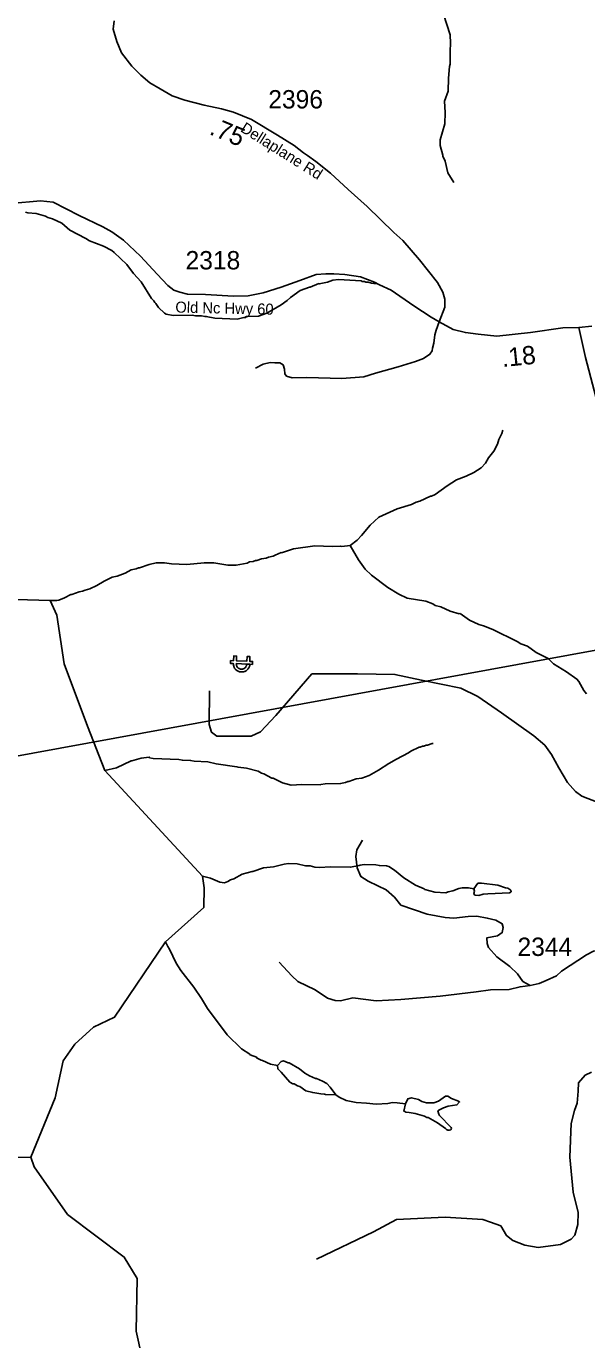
# Model space of a CAD drawing. Extents: x 1248089 to 1457196, y 820910 to 988753.
# Drawn here: x 1397526 to 1401339, y 884707 to 893646 of the extents above; entities that cross this region are included whole.
import ezdxf

# ---------------------------------------------------------------- set-up
doc = ezdxf.new("R2010")
doc.units = 0
for name, color, linetype in [('Exist Hydrographic Creek Single Shore', 7, 'Continuous'), ('Exist Hydrographic Misc Water Feature', 7, 'Continuous'), ('Exist Road Non-System Type 51', 7, 'Continuous'), ('Exist Road Secondary Type 51 Attributed', 7, 'Continuous'), ('Exist Road Secondary Type 51 Label', 7, 'Continuous'), ('Exist Utilities Electrical Power Substation CELL', 7, 'Continuous'), ('Exist Utilities Electrical Transmission Line', 7, 'Continuous'), ('Prop GRAU CAT1 Cell', 7, 'Continuous'), ('Prop Lane Lines', 7, 'Continuous')]:
    doc.layers.add(name, color=color, linetype=linetype)

msp = doc.modelspace()

# ---------------------------------------------------------------- linework, layer by layer
at = {"layer": 'Exist Hydrographic Creek Single Shore'}
for points in [[(1397556.1, 885949.5), (1397723, 886353.2), (1397778, 886604.8), (1397856, 886718.2), (1397983, 886833.8), (1398127, 886903.2), (1398473.5, 887415), (1398734, 887649.2), (1398737.1, 887783.8), (1398724.6, 887862.6), (1398060.8, 888581.9), (1397943, 888883.1), (1397784, 889306.5), (1397733, 889639.2), (1397688.1, 889738.6), (1397302, 889749.6)], [(1394508, 884526.9), (1394745.9, 884722.4), (1395021.9, 884776), (1395369, 885011.9), (1395741.1, 885077.8), (1395821.9, 885166.9), (1395808, 885259.2), (1395735, 885385.4), (1395740.2, 885548.5), (1395764, 885568.6), (1395906.9, 885641.2), (1396057.9, 885671), (1396116, 885646.8), (1396246, 885483.4), (1396337.9, 885491.4), (1396608, 885676.3), (1396847, 885947.3), (1397556.1, 885949.5)], [(1398829, 883796.5), (1398748, 883906.4), (1398592.1, 884034.4), (1398463, 884220.9), (1398312, 884591.5), (1398274, 884766.3), (1398281, 885123.9), (1398193, 885270.2), (1397807, 885560.3), (1397580, 885883.3), (1397556.1, 885949.5)]]:
    msp.add_lwpolyline(points, dxfattribs=at)
at = {"layer": 'Exist Hydrographic Misc Water Feature'}
for points in [[(1400434.1, 892583.9), (1400393.5, 892648.7), (1400375.2, 892729.1), (1400360, 892761.4), (1400360.1, 892769.4), (1400341.5, 892833.8), (1400342.3, 892873.8), (1400373.1, 892981.8), (1400376.1, 893059.7), (1400372.1, 893137), (1400397.6, 893204.3), (1400399.5, 893294.2), (1400405.2, 893372), (1400409.6, 893387.9), (1400409.5, 893475.9), (1400412.7, 893531.8), (1400409.9, 893587.8), (1400363.7, 893728.3)], [(1399907.1, 891892.4), (1399875.2, 891897), (1399851.4, 891905.5), (1399835.4, 891905.9), (1399827.5, 891910.1), (1399811.5, 891910.4), (1399803.6, 891914.6), (1399649.7, 891922), (1399611.7, 891918.8), (1399575.4, 891905.6), (1399519.1, 891892.9), (1399516, 891894.9), (1399458.6, 891870.2), (1399453.3, 891870.8), (1399390.2, 891847.8), (1399323.1, 891801.2), (1399300.6, 891779.8), (1399259.9, 891750.7), (1399162.8, 891692.8), (1399106.3, 891674.1), (1399028.2, 891671.8), (1399022.2, 891670), (1399018.1, 891664), (1399006.1, 891664.3), (1398961.8, 891653.4), (1398810, 891660.7), (1398750.2, 891672), (1398742.2, 891670.2), (1398718.3, 891674.7), (1398678.3, 891675.5), (1398654.4, 891680.1), (1398526.4, 891678.9), (1398478.6, 891687.9), (1398466.7, 891694.2), (1398425.5, 891733.1), (1398408.1, 891759.5), (1398400.3, 891765.6), (1398394.5, 891777.7), (1398378.8, 891794.1), (1398307.3, 891907.6), (1398256.5, 891964.7), (1398209.9, 892025.6), (1398123.6, 892107.6), (1398107.9, 892119.9), (1398052.5, 892149.1), (1397957.4, 892187.1), (1397931.6, 892201.7), (1397822.8, 892258.1), (1397768, 892307.3), (1397704.5, 892336.6), (1397672.7, 892345.3), (1397657, 892353.7), (1397593.3, 892371.1), (1397537.4, 892376.3), (1397521.5, 892380.7)], [(1400769.6, 890897.9), (1400761, 890874.1), (1400740.2, 890834.6), (1400731.5, 890802.8), (1400706.5, 890755.3), (1400671.4, 890708.2), (1400650.7, 890672.7), (1400620, 890641.3), (1400571.4, 890610.5), (1400518.8, 890583.6), (1400453.9, 890559.1), (1400389.3, 890518.5), (1400308.1, 890460.4), (1400283.8, 890448.9), (1400275.8, 890449.1), (1400203, 890414.7), (1400178.9, 890407.3), (1400146.5, 890392), (1400049.9, 890362.2), (1399924.6, 890305), (1399866.4, 890251.3), (1399807.8, 890179.6), (1399777.2, 890148.3), (1399730.6, 890112.7)], [(1399730.6, 890112.7), (1399672.3, 890106.6), (1399664.3, 890108.8), (1399608.2, 890106.1), (1399488.4, 890110.7), (1399343.9, 890089.9), (1399263.3, 890063.7), (1399260.3, 890065), (1399218.7, 890046.3)], [(1401338.6, 889102.4), (1401319.2, 889126.8), (1401286.5, 889187.5), (1401272.8, 889203.8), (1401201.9, 889253.3), (1401113, 889307.3), (1401075.9, 889344.1), (1400995.5, 889384.3), (1400937.3, 889427.1), (1400890, 889444.1), (1400866.3, 889458.7), (1400700, 889540.3), (1400636.6, 889565.6), (1400604.8, 889574.4), (1400541.4, 889603.8), (1400478.4, 889649.1), (1400471.1, 889648), (1400410.8, 889666.6), (1400347.4, 889695.9), (1400307.6, 889704.9), (1400291.9, 889715.2), (1400244.2, 889734.2), (1400116.7, 889753.1), (1400061.3, 889782.2), (1399986.2, 889827.9), (1399876, 889910.2), (1399830.9, 889951.2), (1399786.3, 890016.1), (1399730.6, 890112.7)], [(1399218.7, 890046.3), (1399206.8, 890040.9), (1399174.6, 890033.7), (1399158.4, 890026), (1399126.4, 890022.7), (1399094.2, 890011.4), (1399086.2, 890011.6), (1399070, 890003.9), (1399045.9, 890000.4), (1399029.8, 889992.9), (1398953.4, 889978.5), (1398897.4, 889979.7), (1398801.8, 889993.9), (1398735.7, 889995.3), (1398617.5, 889983.9), (1398513.6, 889988.2), (1398465.8, 889995.3), (1398409.7, 889994.5), (1398361.5, 889983.6), (1398297, 889961.1), (1398289, 889961.2), (1398272.8, 889953.6), (1398240.6, 889946.3), (1398198.2, 889923.2), (1398143.7, 889904.5), (1398111.6, 889897.2), (1398055, 889870.4), (1398006.4, 889839.6), (1397957.8, 889816.6), (1397925.7, 889809.3), (1397909.5, 889801.7), (1397885.4, 889798.3), (1397837, 889779.3), (1397829, 889779.5), (1397786.4, 889756.4), (1397748.2, 889741.3), (1397732.1, 889737.7), (1397688.1, 889738.6)], [(1400295.2, 888765.7), (1400287.2, 888765.8), (1400255, 888754.6), (1400247, 888754.8), (1400230.8, 888747.2), (1400222.8, 888747.3), (1400206.6, 888739.7), (1400198.6, 888739.9), (1400142, 888713.1), (1400125.8, 888701.4), (1400044.9, 888659.3), (1399992.2, 888628.4), (1399923.6, 888582.9), (1399858.4, 888547.4), (1399810, 888528.6), (1399769.9, 888525.4), (1399721.5, 888506.5), (1399713.5, 888506.6), (1399697.3, 888499.1), (1399665.1, 888491.8), (1399559.1, 888490.1), (1399531, 888486.8), (1399527.9, 888483.8), (1399401, 888485.6), (1399327.8, 888481.7), (1399269.3, 888496.5), (1399205.9, 888529.9), (1399197.9, 888530), (1399142.6, 888559.2), (1399126.7, 888563.6), (1399103, 888576.2), (1399023.4, 888597.9), (1398967.5, 888603.1), (1398959.6, 888607.2), (1398819.1, 888626.8), (1398760.3, 888639.6), (1398668.4, 888645.7), (1398644.5, 888650.2), (1398588.5, 888651.4), (1398564.6, 888655.9), (1398388.8, 888663.8), (1398364.9, 888668.3), (1398362.9, 888672.4), (1398308.8, 888665.1), (1398244.4, 888647), (1398239.5, 888648), (1398139.3, 888599.3), (1398060.8, 888581.9)], [(1400571.8, 887776.4), (1400533.8, 887783), (1400491.8, 887782), (1400469.8, 887778.5), (1400429.4, 887763.3), (1400397.3, 887756.1), (1400381.1, 887748.5), (1400306.5, 887753.4), (1400237.5, 887771.5), (1400233.6, 887775.6), (1400174.2, 887801), (1400095.2, 887850.7), (1400032.4, 887904), (1399993, 887928.9), (1399977, 887933.2), (1399929, 887934.2), (1399905.1, 887938.9), (1399825.2, 887940.6), (1399797.1, 887937.2), (1399791, 887935.4), (1399732.8, 887922.7), (1399596.8, 887925.6), (1399520.8, 887921.3), (1399488.8, 887924), (1399457, 887932.7), (1399425, 887933.4), (1399369.2, 887946.6), (1399311.3, 887947.9), (1399281.3, 887944.6), (1399208.8, 887926.1), (1399140.7, 887919.7), (1399068.1, 887893.3), (1399064.1, 887894.9), (1398995.7, 887874.9), (1398939, 887844.2), (1398914.8, 887836.7), (1398896.6, 887825.2), (1398874.4, 887817.7), (1398842.6, 887822.4), (1398779.1, 887847.7), (1398724.6, 887862.6)], [(1400571.8, 887776.4), (1400575.4, 887760.2), (1400571, 887744.3), (1400572.9, 887738.2), (1400580.7, 887732.1), (1400604.7, 887731.5), (1400634.9, 887738.8), (1400667, 887742.1), (1400813.1, 887748.9), (1400825.3, 887756.7), (1400823.5, 887766.6), (1400801.8, 887781.2), (1400785.8, 887783.4), (1400734.3, 887800.6), (1400622.5, 887815.1), (1400598.5, 887815.6), (1400571.8, 887776.4)], [(1399236.4, 886573.5), (1399187.7, 886583.5), (1399132.2, 886608.7), (1399124.2, 886608.9), (1399096.5, 886623.4), (1399092.6, 886629.6), (1399048.9, 886646.5), (1399046.6, 886651), (1398989.9, 886687.8), (1398893.9, 886781.8), (1398759.8, 886960.7), (1398719.3, 887029.6), (1398666.9, 887106.7), (1398577.8, 887219.6), (1398546.5, 887269.3), (1398500.5, 887366.1), (1398488.9, 887382.4), (1398473.5, 887415)], [(1399631.9, 886373.8), (1399594.3, 886426.6), (1399570.8, 886451.1), (1399541.2, 886467.8), (1399501.5, 886484.6), (1399493.5, 886484.8), (1399453.9, 886503.7), (1399422.3, 886522.4), (1399384.9, 886551.2), (1399315.8, 886592.7), (1399307.8, 886592.8), (1399276.1, 886605.5), (1399259.9, 886599.9), (1399236.4, 886573.5)], [(1399236.4, 886573.5), (1399236.9, 886550.4), (1399260.5, 886527.9), (1399319, 886460.6), (1399340.7, 886448.2), (1399348.7, 886448), (1399372.4, 886435.5), (1399388.3, 886431.2), (1399427.7, 886402.3), (1399475.5, 886389.3), (1399531.2, 886380), (1399555.2, 886379.5), (1399563.1, 886375.3), (1399631.9, 886373.8)], [(1400105.9, 886312.5), (1400050, 886320.6), (1400018, 886321.3), (1399985.8, 886314), (1399907.4, 886310.5), (1399841.2, 886318.3), (1399770, 886322.4), (1399702.3, 886336.3), (1399654.8, 886357.3), (1399631.9, 886373.8)], [(1400105.9, 886312.5), (1400122.6, 886347), (1400146.7, 886352.5), (1400194.5, 886341.4), (1400218.2, 886328.9), (1400250, 886320.2), (1400298, 886319.1), (1400330.2, 886330.4), (1400379, 886365.4), (1400395, 886365), (1400418.6, 886348.5), (1400466.3, 886331.5), (1400474.2, 886325.3), (1400455.7, 886305.7), (1400397.5, 886297), (1400365.3, 886285.7), (1400332.9, 886270.4), (1400326.8, 886264.6), (1400332.4, 886242.5), (1400338.1, 886234.4), (1400416.3, 886152.6), (1400418.2, 886144.6), (1400414.1, 886136.8), (1400403.9, 886133), (1400394, 886133.2), (1400386.1, 886137.4), (1400378.2, 886145.5), (1400323, 886182.7), (1400259.8, 886220.1), (1400251.8, 886220.2), (1400236, 886228.6), (1400172.4, 886245.9), (1400130.6, 886254.9), (1400108.6, 886255.4), (1400100.7, 886259.6), (1400094.7, 886263.7), (1400105.9, 886312.5)]]:
    msp.add_lwpolyline(points, dxfattribs=at)
at = {"layer": 'Exist Road Non-System Type 51'}
for points in [[(1399086.8, 891320.2), (1399138.3, 891346), (1399185.2, 891357.7), (1399218, 891355.4), (1399250.8, 891355.4), (1399274.2, 891341.3), (1399283.6, 891313.2), (1399285.9, 891280.3), (1399297.6, 891263.9), (1399335.1, 891254.5), (1399435.9, 891256.9), (1399672.5, 891249.9), (1399822.4, 891261.6), (1399902.1, 891285), (1400056.7, 891329.6), (1400173.9, 891364.7), (1400227.8, 891385.8), (1400272.3, 891414), (1400288.7, 891437.4), (1400291, 891456.2), (1400298, 891489), (1400305.1, 891545.3), (1400314.4, 891578.1), (1400334.8, 891634.4)], [(1401416.2, 888363.6), (1401305.2, 888407.6), (1401263.6, 888437.7), (1401208.2, 888500.1), (1401150.4, 888599.5), (1401099.6, 888689.7), (1401053.3, 888754.5), (1400979.4, 888816.9), (1400759.9, 888974.2), (1400598.1, 889085.2), (1400483.2, 889142.2), (1400215.1, 889195.4), (1400034.8, 889234.7), (1399780.6, 889239.3), (1399600.4, 889239.3), (1399469.7, 889239), (1399224.8, 888954.6), (1399120.8, 888843.6), (1399056.1, 888815.8), (1398822.7, 888815.8), (1398785.7, 888841.3), (1398769.5, 888894.5), (1398771.8, 889123.4)], [(1399814.4, 888107), (1399775.1, 888042.3), (1399768.1, 887996), (1399777.4, 887919.7), (1399802.8, 887859.6), (1399851.3, 887827.2), (1399918.4, 887797.1), (1399973.8, 887769.4), (1400031.6, 887718.5), (1400075.5, 887665.3), (1400253.4, 887602.9), (1400375.9, 887582), (1400436, 887577.4), (1400533.1, 887586.7), (1400590.8, 887589), (1400662.5, 887577.4), (1400720.3, 887563.5), (1400764.2, 887538.1), (1400771.1, 887512.7), (1400764.2, 887478), (1400731.8, 887457.2), (1400660.2, 887443.3), (1400662.5, 887404), (1400671.7, 887376.2), (1400727.2, 887313.8), (1400816.7, 887247.5), (1400867.5, 887196.6), (1400904.5, 887145.7), (1400955.5, 887118.7)], [(1401417.7, 887357.4), (1401385.3, 887352.2), (1401336.8, 887326.8), (1401168.1, 887215.8), (1401133.5, 887183.4), (1401064.1, 887151), (1401015.6, 887132.5), (1400955.5, 887118.7), (1400886.2, 887109.4), (1400812.2, 887090.9), (1400685.1, 887088.6), (1400588.1, 887074.7), (1400343.1, 887044.7), (1400075, 887023.8), (1399906.3, 887014.6), (1399746.9, 887033.1), (1399664.6, 887014.6), (1399627.6, 887016.9), (1399574.5, 887030.8), (1399491.3, 887088.6), (1399373.4, 887146.4), (1399331.8, 887183.4), (1399246.3, 887275.9)], [(1401372.3, 886529.2), (1401328.2, 886507.2), (1401284, 886456.7), (1401280.9, 886400), (1401274.6, 886318), (1401255.7, 886267.6), (1401233.6, 886179.3), (1401224.2, 885949.1), (1401246.2, 885712.6), (1401280.9, 885573.9), (1401277.7, 885491.9), (1401258.8, 885419.4), (1401233.6, 885391), (1401161.2, 885356.4), (1401009.9, 885334.3), (1400918.6, 885350), (1400836.7, 885381.6), (1400792.5, 885416.3), (1400754.7, 885482.5), (1400685.4, 885507.7), (1400631.9, 885526.6), (1400376.7, 885542.4), (1400045.8, 885526.6), (1399888.3, 885441.5), (1399500.8, 885255.5)]]:
    msp.add_lwpolyline(points, dxfattribs=at)
at = {"layer": 'Exist Road Secondary Type 51 Attributed'}
for points in [[(1400334.8, 891634.4), (1400373.1, 891733.5), (1400373.1, 891790.1), (1400361.4, 891837.2), (1400323.7, 891903.1), (1400201.3, 892056.2), (1400088.4, 892188.1), (1400027.2, 892242.3), (1399846, 892418.9), (1399717.2, 892535.6), (1399597.1, 892646.3), (1399495.9, 892726.4), (1399440.3, 892766.1), (1399411.2, 892785.3), (1399347.7, 892834.7), (1399234.7, 892905.4), (1399058.2, 893011.4), (1398936.9, 893061.9), (1398854.6, 893085.4), (1398736.9, 893109), (1398605.1, 893144.3), (1398518, 893172.6), (1398438, 893219.7), (1398367.4, 893262.1), (1398306.2, 893313.9), (1398245, 893375.1), (1398174.4, 893464.6), (1398141.5, 893542.3), (1398118, 893627.1), (1398125, 893683.7)], [(1397421.4, 892440.4), (1397623.3, 892459.3), (1397708.1, 892448.3), (1397886.9, 892358.8), (1398046.5, 892282.2), (1398107.7, 892247.7), (1398187.7, 892189.6), (1398303.8, 892081.3), (1398416.7, 891958.8), (1398490, 891882.4), (1398530.8, 891849.4), (1398570, 891836.8), (1398623.3, 891822.7), (1398745.7, 891821.1), (1398937.1, 891808.6), (1399035, 891811.8), (1399137, 891832.2), (1399259.4, 891869.9), (1399388, 891915.4), (1399497.9, 891957.8), (1399563.8, 891962.6), (1399618.7, 891961), (1399692.4, 891957.8), (1399799.1, 891940.6), (1399895.6, 891904.5), (1399928.5, 891885.7), (1400008.5, 891849.6), (1400162.3, 891744.4), (1400279.9, 891665.8), (1400334.8, 891634.4)], [(1400334.8, 891634.4), (1400431.5, 891583.4), (1400513.9, 891562.2), (1400601, 891550.5), (1400726.9, 891537.8), (1400957.5, 891561.4), (1401177.5, 891592.9), (1401285.8, 891595.2)], [(1401285.8, 891595.2), (1401374.2, 891605)], [(1401815.4, 888210.5), (1401829.6, 888243.5), (1401839.1, 888273.5), (1401843.8, 888403.4), (1401832, 888594.7), (1401810.9, 888824.5), (1401780, 889097.1), (1401747, 889442.1), (1401721.1, 889674.4), (1401690.4, 889884.7), (1401647.9, 890085.5), (1401560.6, 890457.8), (1401438, 890986), (1401331.8, 891392.4), (1401285.8, 891595.2)]]:
    msp.add_lwpolyline(points, dxfattribs=at)
at = {"layer": 'Exist Utilities Electrical Power Substation CELL'}
msp.add_lwpolyline([(1398916.4, 889329.5), (1398935.9, 889328.7), (1398937.3, 889360.9), (1398957.1, 889360), (1398955.7, 889327.8), (1399026.5, 889324.8), (1399027.9, 889357), (1399047.7, 889356.2), (1399046.3, 889324), (1399065.8, 889323.2), (1399065, 889303.7), (1399045.5, 889304.6), (1399025.7, 889305.4), (1398954.9, 889308.4), (1398955.3, 889302.2), (1398956.3, 889296.8), (1398958.4, 889291.1), (1398961.9, 889285.6), (1398966.4, 889280.6), (1398968.9, 889278.5), (1398971.9, 889276.7), (1398975.6, 889274.4), (1398979.7, 889272.9), (1398984.4, 889271.8), (1398988.1, 889271.4), (1398992.2, 889271.3), (1398997, 889271.8), (1399001.3, 889272.9), (1399004.3, 889273.9), (1399007.7, 889275.6), (1399011.2, 889277.9), (1399014.5, 889280.5), (1399017.3, 889283.4), (1399019.5, 889286.2), (1399020.9, 889288.5), (1399022.5, 889291.2), (1399024, 889294.6), (1399024.6, 889296.9), (1399025.5, 889300.5), (1399025.9, 889303.3), (1399026.1, 889305.4), (1399047.7, 889304.5), (1399047.3, 889301.1), (1399046.8, 889298.4), (1399046.1, 889295.1), (1399045.1, 889291.8), (1399044, 889288.1), (1399042.8, 889285), (1399041.4, 889281.9), (1399039.4, 889278.5), (1399036.9, 889275), (1399034.3, 889271.5), (1399031.6, 889268.6), (1399028.8, 889265.9), (1399025, 889262.9), (1399021.1, 889260.1), (1399016.8, 889257.8), (1399012.3, 889255.7), (1399008.9, 889254.4), (1399005.8, 889253.6), (1399002.6, 889252.9), (1398998.7, 889252.2), (1398995, 889251.9), (1398991.6, 889251.7), (1398987.1, 889251.9), (1398984.2, 889252.2), (1398980.7, 889252.7), (1398977.2, 889253.6), (1398972.4, 889254.9), (1398967.5, 889257), (1398963.1, 889259.2), (1398959.7, 889261.4), (1398955.6, 889264.3), (1398952.6, 889267.1), (1398950.7, 889268.8), (1398948.4, 889271.4), (1398946.5, 889273.7), (1398943.9, 889277.1), (1398941.4, 889281.5), (1398939.7, 889285.3), (1398938.3, 889288.7), (1398937.2, 889291.9), (1398935.9, 889297.1), (1398935.2, 889301.5), (1398934.9, 889305.3), (1398934.8, 889309.3), (1398915.6, 889310.1)], close=True, dxfattribs=at)
at = {"layer": 'Exist Utilities Electrical Transmission Line'}
msp.add_lwpolyline([(1387175.6, 886830.9), (1391927.4, 887667.4), (1401772.8, 889468.3)], dxfattribs=at)

# ---------------------------------------------------------------- texts
at = {"layer": 'Exist Road Secondary Type 51 Label'}
for s, rotation, p in [('Dellaplane Rd', 327.83038, (1398977.9, 892934.2)), ('Old Nc Hwy 60', 358.71252, (1398539.7, 891698.1))]:
    msp.add_text(s, height=75, rotation=rotation, dxfattribs=at).set_placement(p)
at = {"layer": 'Prop GRAU CAT1 Cell'}
for s, rotation, p in [('.75', 337.39034, (1398765.4, 892913.6)), ('.18', 5.83103, (1400766.4, 891326.8))]:
    msp.add_text(s, height=125, rotation=rotation, dxfattribs=at).set_placement(p)
at = {"layer": 'Prop Lane Lines'}
for s, p in [('2396', (1399172.9, 893087)), ('2318', (1398610.1, 891991.5)), ('2344', (1400868.5, 887319.2))]:
    msp.add_text(s, height=125, dxfattribs=at).set_placement(p)

doc.saveas('drawing.dxf')
